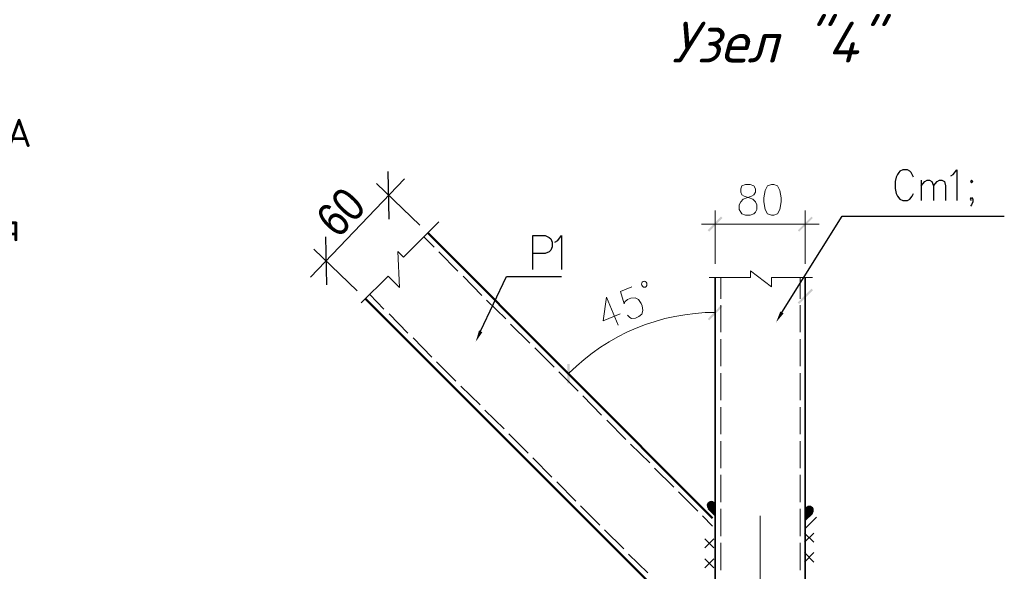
# Model space of a CAD drawing. Header units: millimetres. Extents: x 2063114 to 14983986, y -126020516 to 213791.
# Tile 318 of 656: x 2346272 to 2354990, y -1149762 to -1144884. Entities that reach past the tile are written whole.
import ezdxf

# ---------------------------------------------------------------- set-up
doc = ezdxf.new("R2010")
doc.units = ezdxf.units.MM
doc.layers.get('Defpoints').update_dxf_attribs({"color": 6, "lineweight": 35})
doc.layers.add('PDF_Geometry', color=7, linetype='Continuous')
doc.layers.add('PDF_Solid Fills', color=7, linetype='Continuous')
doc.styles.add('Arial', font='ARIALN.TTF', dxfattribs={"height": 300})
doc.styles.get("Standard").update_dxf_attribs({"font": 'arial.ttf'})
doc.styles.add('V@ler@Live', font='isocpeui.ttf')
doc.dimstyles.new('Copy(3) of SHOH 100', dxfattribs={"dimtxt": 250, "dimasz": 300, "dimexe": 150, "dimexo": 100, "dimgap": 50, "dimtad": 1, "dimdec": 0, "dimtxsty": 'Arial', "dimblk": 'OBLIQUE', "dimcen": 200, "dimdle": 200, "dimclrt": 256, "dimadec": 0, "dimazin": 0, "dimtfac": 1, "dimtdec": 0, "dimtmove": 1, "dimatfit": 3, "dimldrblk": 'OBLIQUE', "dimfxl": 100, "dimlwd": 25, "dimlwe": 25, "dimarcsym": 0})

# ---------------------------------------------------------------- blocks, each defined once
blk = doc.blocks.new('_Oblique')
at = {"color": 0, "linetype": 'ByBlock', "lineweight": -2}
blk.add_line((-0.5, -0.5), (0.5, 0.5), dxfattribs=at)
blk = doc.blocks.new('*D3001')
at = {"color": 0, "lineweight": 25, "transparency": 16777216}
for p, q in [((2348846.2, -1147162.1), (2349677.9, -1146292.9)), ((2349816.4, -1146702.2), (2349431.2, -1146333.7)), ((2349261.3, -1147282.5), (2348876.1, -1146913.9))]:
    blk.add_line(p, q, dxfattribs=at)
at = {"layer": 'Defpoints', "color": 0, "lineweight": 30, "transparency": 16777216}
for p in [(2349539.6, -1146437.4), (2349888.7, -1146771.4), (2349333.5, -1147351.6)]:
    blk.add_point(p, dxfattribs=at)
at = {"color": 0, "lineweight": 25, "transparency": 16777216, "xscale": 300, "yscale": 300, "zscale": 300}
for p, rotation in [((2349539.6, -1146437.4), 46.26546583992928), ((2348984.5, -1147017.6), 226.2654658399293)]:
    blk.add_blockref('_Oblique', p, dxfattribs=dict(at, rotation=rotation))
at = {"lineweight": -2, "transparency": 16777216, "insert": (2349115.2, -1146587), "char_height": 300, "attachment_point": 5, "rotation": 46.26547, "style": 'Arial'}
blk.add_mtext('60', dxfattribs=at)

msp = doc.modelspace()

# ---------------------------------------------------------------- linework, layer by layer
at = {"layer": 'PDF_Geometry', "linetype": 'ByBlock', "lineweight": 25}
for points in [[(2354186.01987, -1146278.09673), (2354173.49731, -1146253.05161), (2354165.14893, -1146236.35486), (2354152.62637, -1146223.83229), (2354131.75543, -1146211.30973), (2354090.01355, -1146211.30973), (2354064.96843, -1146223.83229), (2354056.62005, -1146236.35486), (2354044.09749, -1146253.05161), (2354031.57492, -1146278.09673), (2354023.22655, -1146315.66442), (2354023.22655, -1146378.27724), (2354031.57492, -1146420.01912), (2354044.09749, -1146445.06424), (2354064.96843, -1146470.10937), (2354090.01355, -1146482.63193), (2354131.75543, -1146482.63193), (2354152.62637, -1146470.10937), (2354173.49731, -1146445.06424), (2354186.01987, -1146420.01912)], [(2354515.7807, -1146265.57417), (2354536.65164, -1146253.05161), (2354570.04514, -1146211.30973), (2354570.04514, -1146482.63193)], [(2354252.80687, -1146303.14186), (2354252.80687, -1146482.63193)], [(2354252.80687, -1146353.23211), (2354286.20037, -1146315.66442), (2354307.07131, -1146303.14186), (2354327.94225, -1146303.14186), (2354348.81319, -1146315.66442), (2354361.33575, -1146353.23211), (2354361.33575, -1146482.63193)], [(2354361.33575, -1146353.23211), (2354394.72926, -1146315.66442), (2354415.60019, -1146303.14186), (2354436.47113, -1146303.14186), (2354461.51626, -1146315.66442), (2354469.86463, -1146353.23211), (2354469.86463, -1146482.63193)], [(2354699.44496, -1146482.63193), (2354691.09658, -1146470.10937), (2354699.44496, -1146457.5868), (2354711.96752, -1146470.10937), (2354711.96752, -1146495.15449), (2354699.44496, -1146520.19962), (2354691.09658, -1146532.72218)], [(2353019.32291, -1147472.64146), (2353553.61894, -1146621.10716), (2354989.66652, -1146621.10716)], [(2350815.35179, -1147092.79037), (2350815.35179, -1146792.24886), (2350923.84589, -1146792.24886), (2350961.41358, -1146808.94561), (2350973.98832, -1146821.46817), (2350986.49349, -1146850.68749), (2350986.49349, -1146892.42936), (2350973.98832, -1146921.64868), (2350961.41358, -1146938.34543), (2350923.84589, -1146950.86799), (2350815.35179, -1146950.86799)], [(2351011.55601, -1146850.68749), (2351036.56635, -1146838.16492), (2351069.99464, -1146792.24886), (2351069.99464, -1147092.79037)], [(2350351.99956, -1147639.60897), (2350581.57989, -1147155.40319), (2351069.99464, -1147155.40319)]]:
    msp.add_lwpolyline(points, dxfattribs=at)
msp.add_lwpolyline([(2354699.44496, -1146303.14186), (2354691.09658, -1146315.66442), (2354699.44496, -1146328.18699), (2354711.96752, -1146315.66442)], close=True, dxfattribs=at)
at = {"layer": 'PDF_Geometry', "linetype": 'ByBlock', "lineweight": 18}
for points in [[(2352697.91046, -1146341.43658), (2352664.51695, -1146353.95915), (2352656.16858, -1146379.00427), (2352656.16858, -1146408.22359), (2352664.51695, -1146433.26871), (2352685.38789, -1146445.79128), (2352731.30396, -1146458.31384), (2352764.69746, -1146470.8364), (2352785.5684, -1146495.88153), (2352798.09096, -1146520.92666), (2352798.09096, -1146562.66853), (2352785.5684, -1146587.71366), (2352773.04584, -1146600.23622), (2352739.65233, -1146612.75879), (2352697.91046, -1146612.75879), (2352664.51695, -1146600.23622), (2352656.16858, -1146587.71366), (2352643.64602, -1146562.66853), (2352643.64602, -1146520.92666), (2352656.16858, -1146495.88153), (2352677.03952, -1146470.8364), (2352710.43302, -1146458.31384), (2352752.1749, -1146445.79128), (2352773.04584, -1146433.26871), (2352785.5684, -1146408.22359), (2352785.5684, -1146379.00427), (2352773.04584, -1146353.95915), (2352739.65233, -1146341.43658)], [(2352927.49078, -1146341.43658), (2352894.09728, -1146353.95915), (2352873.22634, -1146395.70102), (2352860.70378, -1146458.31384), (2352860.70378, -1146495.88153), (2352873.22634, -1146562.66853), (2352894.09728, -1146600.23622), (2352927.49078, -1146612.75879), (2352948.36172, -1146612.75879), (2352981.75522, -1146600.23622), (2353002.62616, -1146562.66853), (2353015.14872, -1146495.88153), (2353015.14872, -1146458.31384), (2353002.62616, -1146395.70102), (2352981.75522, -1146353.95915), (2352948.36172, -1146341.43658)]]:
    msp.add_lwpolyline(points, close=True, dxfattribs=at)
for points in [[(2352430.76244, -1147042.70012), (2352430.76244, -1146571.01691)], [(2353228.0323, -1147042.70012), (2353228.0323, -1146571.01691)], [(2349984.65365, -1146671.19741), (2349671.58957, -1146984.26149), (2349621.51671, -1146934.17124), (2349634.02188, -1147251.40951), (2349533.87616, -1147151.229), (2349295.96485, -1147389.1577)], [(2353349.08374, -1146692.06835), (2352309.711, -1146692.06835)], [(2349942.94656, -1146896.60355), (2349851.09704, -1146804.77142)], [(2350151.65594, -1147109.48713), (2349984.65365, -1146938.34543)], [(2350364.50473, -1147322.3707), (2350197.57201, -1147151.229)], [(2352376.498, -1147163.75157), (2352743.82652, -1147163.75157), (2352743.82652, -1147105.31294), (2352927.49078, -1147247.23532), (2352927.49078, -1147163.75157), (2353290.64511, -1147163.75157)], [(2352480.85269, -1147351.59001), (2352480.85269, -1147163.75157)], [(2353182.11623, -1147163.75157), (2353182.11623, -1147351.59001)], [(2351691.89643, -1147247.23532), (2351591.7681, -1147288.9772), (2351625.12682, -1147397.50608), (2351629.33579, -1147380.80933), (2351654.32874, -1147359.93839), (2351683.61762, -1147347.41583), (2351721.11574, -1147343.24164), (2351750.40463, -1147359.93839), (2351775.39758, -1147393.33189), (2351783.76334, -1147414.20283), (2351787.97232, -1147455.94471), (2351779.60655, -1147489.33821), (2351754.54403, -1147510.20915), (2351725.32472, -1147522.73171), (2351687.75703, -1147526.9059), (2351675.25186, -1147518.55752), (2351654.32874, -1147497.68658)], [(2349496.30847, -1147443.42214), (2349371.10023, -1147314.02232)], [(2351570.89716, -1147585.34453), (2351466.54247, -1147339.06745), (2351437.34055, -1147547.77684), (2351587.54174, -1147485.16402)], [(2350577.42309, -1147531.08009), (2350406.2814, -1147364.11258)], [(2352480.85269, -1147647.95734), (2352480.85269, -1147410.02864)], [(2353182.11623, -1147410.02864), (2353182.11623, -1147647.95734)], [(2349709.15726, -1147656.30572), (2349542.24193, -1147485.16402)], [(2350790.28927, -1147743.96366), (2350619.14758, -1147576.99615)], [(2349922.09301, -1147869.18929), (2349755.09072, -1147698.0476)], [(2351003.20763, -1147956.84723), (2350832.06594, -1147785.70554)], [(2352480.85269, -1147948.49886), (2352480.85269, -1147710.57016)], [(2353182.11623, -1147710.57016), (2353182.11623, -1147948.49886)], [(2350134.9418, -1148082.07287), (2349963.8001, -1147910.93117)], [(2351216.05642, -1148169.73081), (2351044.91472, -1147998.58911)], [(2352480.85269, -1148249.04037), (2352480.85269, -1148011.11167)], [(2353182.11623, -1148011.11167), (2353182.11623, -1148249.04037)], [(2350347.86016, -1148290.78225), (2350176.71846, -1148123.81474)], [(2351424.76581, -1148382.61438), (2351257.83308, -1148211.47269)], [(2352480.85269, -1148549.58189), (2352480.85269, -1148311.65319)], [(2353182.11623, -1148311.65319), (2353182.11623, -1148549.58189)], [(2350560.70895, -1148503.66583), (2350389.58464, -1148336.69832)], [(2351637.68417, -1148595.49796), (2351470.69927, -1148424.35626)], [(2350773.6447, -1148716.5494), (2350602.503, -1148545.4077)], [(2351850.55035, -1148804.20734), (2351679.40865, -1148637.23983)], [(2352480.85269, -1148850.12341), (2352480.85269, -1148612.19471)], [(2353182.11623, -1148612.19471), (2353182.11623, -1148850.12341)], [(2350982.35409, -1148929.43297), (2350815.35179, -1148758.29128)], [(2352063.43392, -1149017.09092), (2351892.29223, -1148850.12341)], [(2352480.85269, -1149150.66492), (2352480.85269, -1148908.56204)], [(2353182.11623, -1148908.56204), (2353182.11623, -1149150.66492)], [(2351195.20288, -1149142.31655), (2351028.20058, -1148971.17485)], [(2352276.3175, -1149229.97449), (2352105.1758, -1149058.83279)], [(2351408.05166, -1149355.20012), (2351236.90997, -1149184.05843)], [(2352405.71732, -1149363.5485), (2352318.05937, -1149271.71637)], [(2352480.85269, -1149451.20644), (2352480.85269, -1149209.10355)], [(2352827.31028, -1149271.71637), (2352827.31028, -1155783.44922)], [(2353182.11623, -1149209.10355), (2353182.11623, -1149451.20644)], [(2353228.0323, -1149384.41944), (2353328.2128, -1149284.23893)], [(2351620.97002, -1149563.90951), (2351449.82833, -1149396.942)], [(2352480.85269, -1149751.74796), (2352480.85269, -1149509.64507)], [(2353182.11623, -1149509.64507), (2353182.11623, -1149751.74796)], [(2351833.8536, -1149776.79308), (2351662.69451, -1149609.82557)]]:
    msp.add_lwpolyline(points, dxfattribs=at)
at = {"layer": 'PDF_Geometry', "linetype": 'ByBlock', "lineweight": 50}
for points in [[(2349888.66472, -1146771.37792), (2352405.71732, -1149292.58731)], [(2352430.76244, -1150444.66312), (2349333.53254, -1147351.59001)]]:
    msp.add_lwpolyline(points, dxfattribs=at)
at = {"layer": 'PDF_Geometry', "linetype": 'ByBlock', "lineweight": 35}
msp.add_lwpolyline([(2352430.76244, -1147163.75157), (2352430.76244, -1150599.10806), (2353228.0323, -1150599.10806), (2353228.0323, -1147163.75157)], dxfattribs=at)
at = {"layer": 'PDF_Geometry', "color": 191, "linetype": 'ByBlock', "lineweight": 25, "true_color": 0xc25af2}
for points in [[(2352368.14963, -1149209.10355), (2352430.76244, -1149271.71637), (2352430.76244, -1149171.53586)], [(2353290.64511, -1149250.84543), (2353228.0323, -1149313.45824), (2353228.0323, -1149213.27774)], [(2353219.68392, -1149505.47088), (2353303.16768, -1149426.16131)], [(2353219.68392, -1149426.16131), (2353303.16768, -1149505.47088)], [(2352418.23988, -1149555.56113), (2352338.93031, -1149476.25157)], [(2352418.23988, -1149476.25157), (2352338.93031, -1149555.56113)], [(2353219.68392, -1149680.78676), (2353303.16768, -1149597.30301)], [(2353219.68392, -1149597.30301), (2353303.16768, -1149680.78676)], [(2352418.23988, -1149730.87702), (2352338.93031, -1149651.56745)], [(2352418.23988, -1149651.56745), (2352338.93031, -1149730.87702)]]:
    msp.add_lwpolyline(points, dxfattribs=at)
at = {"layer": 'PDF_Geometry', "linetype": 'ByBlock', "lineweight": 18}
msp.add_arc((2352433.14839, -1149304.76648), 1832.12505, 90.009345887, 135.089584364, dxfattribs=at)
at = {"layer": 'PDF_Geometry', "color": 191, "linetype": 'ByBlock', "lineweight": 25, "true_color": 0xc25af2}
for centre, radius, start, end in [((2352395.30596, -1149181.95873), 35.468, 22.162189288, 225.110647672), ((2353263.31914, -1149223.54416), 35.67643, 314.633039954, 158.124157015)]:
    msp.add_arc(centre, radius, start, end, dxfattribs=at)
at = {"layer": 'PDF_Geometry', "linetype": 'ByBlock', "lineweight": 18}
for points in [[(2351792.18129, -1147199.23216), (2351780.42399, -1147204.10205), (2351775.60629, -1147219.23348), (2351781.31101, -1147232.97351)], [(2351781.31101, -1147232.97351), (2351787.0853, -1147246.88747), (2351801.22536, -1147254.1923), (2351812.8957, -1147249.32241)], [(2351823.76598, -1147215.58106), (2351817.99168, -1147201.6671), (2351803.86902, -1147194.36228), (2351792.18129, -1147199.23216)], [(2351812.8957, -1147249.32241), (2351824.6356, -1147244.45253), (2351829.50549, -1147229.3211), (2351823.76598, -1147215.58106)]]:
    msp.add_open_spline(points, degree=3, dxfattribs=at)
at = {"layer": 'PDF_Solid Fills', "linetype": 'ByBlock', "transparency": 33554559}
for points in [[(2352480.85269, -1146625.28135), (2352376.498, -1146758.85536), (2352363.97544, -1146746.33279)], [(2352493.37526, -1146637.80391), (2352480.85269, -1146625.28135), (2352376.498, -1146758.85536)], [(2353161.24529, -1146746.33279), (2353173.76786, -1146758.85536), (2353282.29674, -1146625.28135)], [(2353173.76786, -1146758.85536), (2353282.29674, -1146625.28135), (2353294.8193, -1146637.80391)], [(2353282.29674, -1147263.93207), (2353173.76786, -1147397.50608), (2353161.24529, -1147384.98352)], [(2353294.8193, -1147276.45463), (2353282.29674, -1147263.93207), (2353173.76786, -1147397.50608)], [(2352363.97544, -1147531.08009), (2352376.498, -1147543.60265), (2352480.85269, -1147410.02864)], [(2352376.498, -1147543.60265), (2352480.85269, -1147410.02864), (2352493.37526, -1147422.55121)], [(2353036.01966, -1147480.98983), (2352969.23266, -1147560.2994), (2353006.80035, -1147464.29308)], [(2350368.71371, -1147647.95734), (2350310.29247, -1147731.4411), (2350339.51178, -1147631.26059)], [(2351140.92104, -1147927.62792), (2351120.0675, -1147927.62792), (2351140.92104, -1148098.76962)], [(2351120.0675, -1147927.62792), (2351140.92104, -1148098.76962), (2351120.0675, -1148098.76962)]]:
    msp.add_solid(points, dxfattribs=at)
at = {"layer": 'PDF_Solid Fills', "color": 191, "linetype": 'ByBlock', "true_color": 0xc25af2, "transparency": 33554559}
for points in [[(2352363.97544, -1149167.36167), (2352430.76244, -1149171.53586), (2352359.80125, -1149171.53586)], [(2352359.80125, -1149171.53586), (2352430.76244, -1149171.53586), (2352430.76244, -1149171.53586)], [(2352430.76244, -1149171.53586), (2352359.80125, -1149171.53586), (2352430.76244, -1149179.88424)], [(2352359.80125, -1149171.53586), (2352430.76244, -1149179.88424), (2352359.80125, -1149179.88424)], [(2352430.76244, -1149179.88424), (2352359.80125, -1149179.88424), (2352430.76244, -1149184.05843)], [(2352359.80125, -1149179.88424), (2352430.76244, -1149184.05843), (2352359.80125, -1149184.05843)], [(2352430.76244, -1149184.05843), (2352359.80125, -1149184.05843), (2352430.76244, -1149192.4068)], [(2352359.80125, -1149184.05843), (2352430.76244, -1149192.4068), (2352359.80125, -1149192.4068)], [(2352368.14963, -1149159.0133), (2352426.58825, -1149163.18749), (2352363.97544, -1149163.18749)], [(2352426.58825, -1149163.18749), (2352363.97544, -1149163.18749), (2352426.58825, -1149167.36167)], [(2352363.97544, -1149163.18749), (2352426.58825, -1149167.36167), (2352363.97544, -1149167.36167)], [(2352426.58825, -1149167.36167), (2352363.97544, -1149167.36167), (2352430.76244, -1149171.53586)], [(2352372.32381, -1149154.83911), (2352422.41407, -1149159.0133), (2352368.14963, -1149159.0133)], [(2352368.14963, -1149159.0133), (2352422.41407, -1149159.0133), (2352422.41407, -1149159.0133)], [(2352422.41407, -1149159.0133), (2352368.14963, -1149159.0133), (2352426.58825, -1149163.18749)], [(2352376.498, -1149150.66492), (2352418.23988, -1149154.83911), (2352372.32381, -1149154.83911)], [(2352372.32381, -1149154.83911), (2352418.23988, -1149154.83911), (2352418.23988, -1149154.83911)], [(2352418.23988, -1149154.83911), (2352372.32381, -1149154.83911), (2352422.41407, -1149159.0133)], [(2352380.67219, -1149150.66492), (2352414.06569, -1149150.66492), (2352376.498, -1149150.66492)], [(2352414.06569, -1149150.66492), (2352376.498, -1149150.66492), (2352418.23988, -1149154.83911)], [(2352384.84638, -1149150.66492), (2352409.8915, -1149150.66492), (2352380.67219, -1149150.66492)], [(2352409.8915, -1149150.66492), (2352380.67219, -1149150.66492), (2352414.06569, -1149150.66492)], [(2352389.02056, -1149146.49074), (2352405.71732, -1149150.66492), (2352384.84638, -1149150.66492)], [(2352384.84638, -1149150.66492), (2352405.71732, -1149150.66492), (2352405.71732, -1149150.66492)], [(2352405.71732, -1149150.66492), (2352384.84638, -1149150.66492), (2352409.8915, -1149150.66492)], [(2352397.36894, -1149146.49074), (2352389.02056, -1149146.49074), (2352389.02056, -1149146.49074)], [(2352397.36894, -1149146.49074), (2352389.02056, -1149146.49074), (2352405.71732, -1149150.66492)], [(2353261.4258, -1149188.23261), (2353269.77417, -1149192.4068), (2353253.07742, -1149192.4068)], [(2353261.4258, -1149188.23261), (2353269.77417, -1149188.23261), (2353269.77417, -1149188.23261)], [(2353269.77417, -1149188.23261), (2353261.4258, -1149188.23261), (2353269.77417, -1149192.4068)], [(2352430.76244, -1149192.4068), (2352359.80125, -1149192.4068), (2352430.76244, -1149200.75518)], [(2352359.80125, -1149192.4068), (2352430.76244, -1149200.75518), (2352359.80125, -1149200.75518)], [(2352430.76244, -1149200.75518), (2352359.80125, -1149200.75518), (2352430.76244, -1149204.92936)], [(2352359.80125, -1149200.75518), (2352430.76244, -1149204.92936), (2352363.97544, -1149204.92936)], [(2352363.97544, -1149204.92936), (2352368.14963, -1149209.10355), (2352430.76244, -1149209.10355)], [(2352363.97544, -1149204.92936), (2352430.76244, -1149204.92936), (2352430.76244, -1149209.10355)], [(2352368.14963, -1149209.10355), (2352430.76244, -1149209.10355), (2352430.76244, -1149271.71637)], [(2353232.20649, -1149209.10355), (2353298.99349, -1149213.27774), (2353228.0323, -1149213.27774)], [(2353228.0323, -1149213.27774), (2353298.99349, -1149213.27774), (2353298.99349, -1149213.27774)], [(2353298.99349, -1149213.27774), (2353228.0323, -1149213.27774), (2353298.99349, -1149221.62611)], [(2353228.0323, -1149213.27774), (2353298.99349, -1149221.62611), (2353228.0323, -1149221.62611)], [(2353298.99349, -1149221.62611), (2353228.0323, -1149221.62611), (2353298.99349, -1149229.97449)], [(2353228.0323, -1149221.62611), (2353298.99349, -1149229.97449), (2353228.0323, -1149229.97449)], [(2353298.99349, -1149229.97449), (2353228.0323, -1149229.97449), (2353298.99349, -1149234.14868)], [(2353228.0323, -1149229.97449), (2353298.99349, -1149234.14868), (2353228.0323, -1149234.14868)], [(2353298.99349, -1149234.14868), (2353228.0323, -1149234.14868), (2353294.8193, -1149242.49705)], [(2353228.0323, -1149234.14868), (2353294.8193, -1149242.49705), (2353228.0323, -1149242.49705)], [(2353294.8193, -1149242.49705), (2353228.0323, -1149242.49705), (2353294.8193, -1149246.67124)], [(2353228.0323, -1149242.49705), (2353294.8193, -1149246.67124), (2353228.0323, -1149246.67124)], [(2353228.0323, -1149246.67124), (2353228.0323, -1149250.84543), (2353290.64511, -1149250.84543)], [(2353228.0323, -1149246.67124), (2353294.8193, -1149246.67124), (2353290.64511, -1149250.84543)], [(2353228.0323, -1149250.84543), (2353290.64511, -1149250.84543), (2353228.0323, -1149313.45824)], [(2353236.38067, -1149200.75518), (2353294.8193, -1149204.92936), (2353232.20649, -1149204.92936)], [(2353294.8193, -1149204.92936), (2353232.20649, -1149204.92936), (2353294.8193, -1149209.10355)], [(2353232.20649, -1149204.92936), (2353294.8193, -1149209.10355), (2353232.20649, -1149209.10355)], [(2353294.8193, -1149209.10355), (2353232.20649, -1149209.10355), (2353298.99349, -1149213.27774)], [(2353240.55486, -1149196.58099), (2353290.64511, -1149200.75518), (2353236.38067, -1149200.75518)], [(2353236.38067, -1149200.75518), (2353290.64511, -1149200.75518), (2353290.64511, -1149200.75518)], [(2353290.64511, -1149200.75518), (2353236.38067, -1149200.75518), (2353294.8193, -1149204.92936)], [(2353244.72905, -1149192.4068), (2353286.47093, -1149196.58099), (2353240.55486, -1149196.58099)], [(2353240.55486, -1149196.58099), (2353286.47093, -1149196.58099), (2353286.47093, -1149196.58099)], [(2353286.47093, -1149196.58099), (2353240.55486, -1149196.58099), (2353290.64511, -1149200.75518)], [(2353248.90324, -1149192.4068), (2353282.29674, -1149192.4068), (2353244.72905, -1149192.4068)], [(2353282.29674, -1149192.4068), (2353244.72905, -1149192.4068), (2353286.47093, -1149196.58099)], [(2353253.07742, -1149192.4068), (2353278.12255, -1149192.4068), (2353248.90324, -1149192.4068)], [(2353278.12255, -1149192.4068), (2353248.90324, -1149192.4068), (2353282.29674, -1149192.4068)], [(2353273.94836, -1149192.4068), (2353273.94836, -1149192.4068), (2353253.07742, -1149192.4068)], [(2353273.94836, -1149192.4068), (2353253.07742, -1149192.4068), (2353269.77417, -1149192.4068)], [(2353273.94836, -1149192.4068), (2353253.07742, -1149192.4068), (2353278.12255, -1149192.4068)]]:
    msp.add_solid(points, dxfattribs=at)

# ---------------------------------------------------------------- texts
at = {"insert": (2352044.2458, -1144903.13704), "char_height": 360, "attachment_point": 1, "style": 'V@ler@Live'}
msp.add_mtext_dynamic_manual_height_columns('Узел "4"', width=3560.2175185, gutter_width=1650, heights=[0], dxfattribs=at)
at = {"insert": (2336002.02301, -1146744.71841), "char_height": 250, "width": 11401.1741668, "attachment_point": 4}
msp.add_mtext('\\pi-0.075,l0.075,t1000;{\\fISOCPEUR|b0|i0|c0|p34;1.^I\\fISOCPEUR|b0|i0|c204|p34;Сварку металлических элементов вести электродами Э\\fISOCPEUR|b0|i0|c0|p34;42\\fISOCPEUR|b0|i0|c204|p34;А \\P\\pi0,t10.1025;\\fISOCPEUR|b0|i0|c0|p34;(\\fISOCPEUR|b0|i0|c204|p34;ГОСТ \\fISOCPEUR|b0|i0|c0|p34;9467-75). H\\fISOCPEUR|b0|i0|c204|p34;ш \\fISOCPEUR|b0|i0|c0|p34;= 5 \\fISOCPEUR|b0|i0|c204|p34;мм\\fISOCPEUR|b0|i0|c0|p34;.\\P\\pi-0.075,t1000;\\C0;2.^I\\fISOCPEUR|b0|i0|c204|p34;После монтажа все металлические  элементы ограждения \\P\\pi0,t10.1025;окрасить нитроэмалью в темно\\fISOCPEUR|b0|i0|c0|p34;-\\fISOCPEUR|b0|i0|c204|p34;коричневый цвет\\fISOCPEUR|b0|i0|c0|p34;. \\P\\pi-0.075,t1000;\\C256;3.^I\\fISOCPEUR|b0|i0|c204|p34;Данный лист см\\fISOCPEUR|b0|i0|c0|p34;. \\fISOCPEUR|b0|i0|c204|p34;с листами АС \\fISOCPEUR|b0|i0|c0|p34;- 35.  }', dxfattribs=at)

# ---------------------------------------------------------------- dimensions: what is measured, and where the dimension line sits
at = {"lineweight": -2}
dim = msp.add_aligned_dim(p1=(2349333.53254, -1147351.59001), p2=(2349888.66472, -1146771.37792), distance=483.10821, text='60', dimstyle='Copy(3) of SHOH 100', dxfattribs=at)
dim.commit()
dim.dimension.update_dxf_attribs({"geometry": '*D3001', "text_midpoint": (2349115.22654, -1146587.04615)})

doc.saveas('drawing.dxf')
